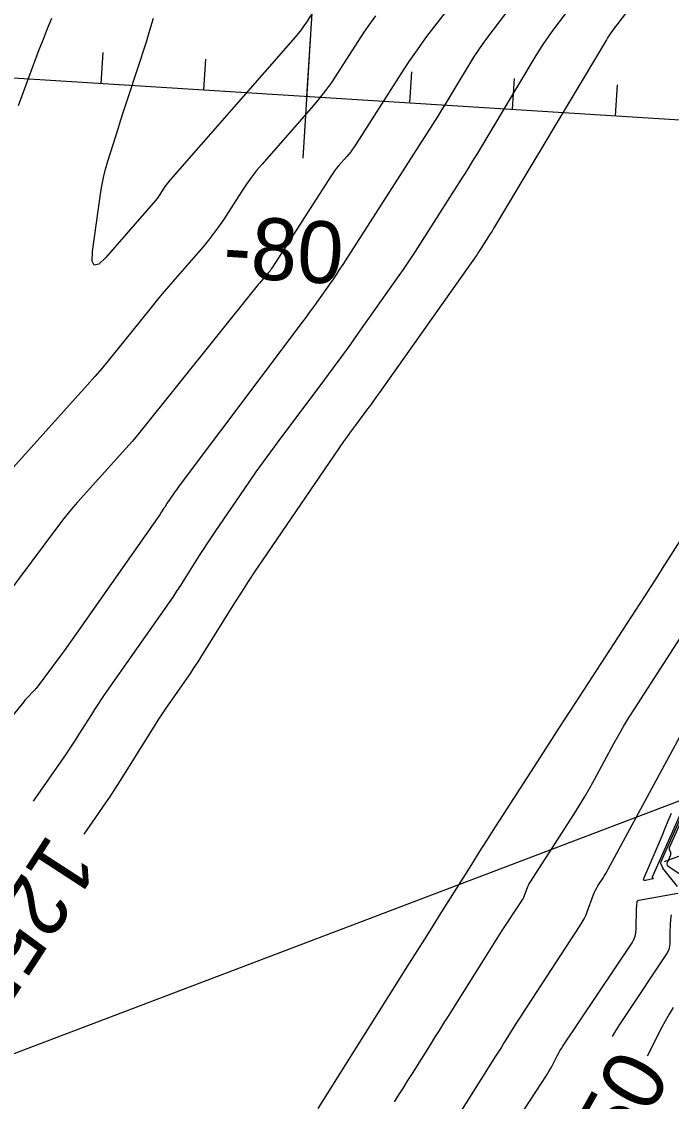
# Model space of a CAD drawing. Extents: x 658976 to 668726, y 639543 to 647196.
# Drawn here: x 661943.1 to 662006.1, y 641733.2 to 641838 of the extents above; entities that cross this region are included whole.
import ezdxf

# ---------------------------------------------------------------- set-up
doc = ezdxf.new("R2010")
doc.units = 0
for name, color, linetype in [('Ex_Contour Labels', 7, 'Continuous'), ('Ex_Major Contours', 7, 'Continuous'), ('Ex_Minor Contours', 7, 'Continuous'), ('R_Axis', 7, 'Continuous'), ('R_Axis Annot', 7, 'Continuous'), ('R_Grid', 7, 'Continuous'), ('R_Water', 7, 'Continuous')]:
    doc.layers.add(name, color=color, linetype=linetype)

msp = doc.modelspace()

# ---------------------------------------------------------------- linework, layer by layer
at = {"layer": 'Ex_Major Contours'}
for points in [[(662001.84, 641839.04), (662000.3, 641837.02), (662000.17, 641836.83), (662000.03, 641836.64), (661999.91, 641836.44), (661999.79, 641836.25), (661988.86, 641817.93), (661988.78, 641817.8), (661988.7, 641817.67), (661988.61, 641817.53), (661988.53, 641817.4), (661987.51, 641815.81), (661987.43, 641815.68), (661987.34, 641815.55), (661987.25, 641815.42), (661987.16, 641815.29), (661977.79, 641802.01), (661977.5, 641801.61), (661977.22, 641801.21), (661976.93, 641800.82), (661976.63, 641800.42), (661975.46, 641798.85), (661975.16, 641798.46), (661974.87, 641798.06), (661974.59, 641797.66), (661974.31, 641797.26), (661966.44, 641785.73), (661965.74, 641784.7), (661965.06, 641783.67), (661964.39, 641782.64), (661963.73, 641781.59), (661960.53, 641776.47), (661960.17, 641775.89), (661959.79, 641775.32), (661959.41, 641774.75), (661959.02, 641774.18), (661957.44, 641771.93), (661957.05, 641771.37), (661956.67, 641770.8), (661956.29, 641770.22), (661955.92, 641769.64), (661952.63, 641764.37), (661952.12, 641763.56), (661951.59, 641762.75), (661951.06, 641761.95), (661950.51, 641761.15), (661949.11, 641759.14)], [(661971.71, 641839.51), (661970.72, 641837.96), (661970.46, 641837.58), (661970.2, 641837.21), (661969.91, 641836.85), (661969.62, 641836.5), (661957.47, 641822.64), (661957.34, 641822.49), (661957.21, 641822.33), (661957.09, 641822.16), (661956.98, 641821.99), (661956.54, 641821.31), (661956.43, 641821.14), (661956.31, 641820.98), (661956.18, 641820.82), (661956.05, 641820.66), (661951.23, 641815.12), (661950.55, 641814.48), (661950.11, 641814.36), (661949.92, 641814.76), (661949.96, 641815.7), (661950.72, 641821.27), (661950.84, 641822.08), (661951.01, 641822.89), (661951.2, 641823.68), (661951.44, 641824.47), (661952.43, 641827.61), (661952.68, 641828.39), (661952.93, 641829.17), (661953.18, 641829.95), (661953.44, 641830.74), (661955.17, 641836.03), (661955.52, 641837.17), (661955.85, 641838.33)], [(661971.84, 641732.52), (661980.71, 641746.64), (661981.44, 641747.8), (661982.17, 641748.96), (661982.89, 641750.11), (661983.62, 641751.27), (661986.74, 641756.22), (661987.5, 641757.43), (661988.27, 641758.64), (661989.04, 641759.85), (661989.81, 641761.05), (661993.11, 641766.18), (661993.92, 641767.44), (661994.73, 641768.69), (661995.54, 641769.94), (661996.35, 641771.2), (662003.48, 641782.19), (662004.13, 641783.19), (662004.77, 641784.18), (662005.41, 641785.18), (662006.05, 641786.18), (662008.61, 641790.19)], [(662006.28, 641742.32), (662005.89, 641741.68), (662005.51, 641741.02), (662005.15, 641740.35), (662003.75, 641737.62)]]:
    msp.add_lwpolyline(points, dxfattribs=at)
at = {"layer": 'Ex_Minor Contours'}
for points in [[(661997.93, 641849.24), (661988.17, 641836.37), (661987.73, 641835.78), (661987.31, 641835.17), (661986.91, 641834.55), (661986.52, 641833.92), (661985, 641831.37), (661984.61, 641830.73), (661984.23, 641830.1), (661983.83, 641829.47), (661983.44, 641828.84), (661974.23, 641814.45), (661973.92, 641813.97), (661973.61, 641813.5), (661973.28, 641813.02), (661972.96, 641812.56), (661971.64, 641810.69), (661971.31, 641810.22), (661970.98, 641809.76), (661970.64, 641809.3), (661970.3, 641808.84), (661958.36, 641792.94), (661958.22, 641792.75), (661958.08, 641792.56), (661957.95, 641792.37), (661957.81, 641792.17), (661957.17, 641791.23), (661957.09, 641791.12), (661957.02, 641791.01), (661956.95, 641790.9), (661956.88, 641790.78), (661956.59, 641790.33), (661956.52, 641790.22), (661956.45, 641790.11), (661956.38, 641790), (661956.3, 641789.89), (661948.37, 641778.58), (661947.98, 641778.03), (661947.59, 641777.49), (661947.2, 641776.95), (661946.8, 641776.41), (661944.47, 641773.3), (661944.43, 641773.24), (661944.39, 641773.19), (661944.34, 641773.14), (661944.3, 641773.09), (661943.54, 641772.31), (661943.46, 641772.23), (661943.38, 641772.14), (661943.31, 641772.06), (661943.24, 641771.97), (661930.61, 641756.39)], [(661999.82, 641844.06), (661994.6, 641837.18), (661994.14, 641836.54), (661993.69, 641835.89), (661993.26, 641835.23), (661992.84, 641834.56), (661987.18, 641825.07), (661986.82, 641824.48), (661986.46, 641823.89), (661986.09, 641823.3), (661985.72, 641822.72), (661981.23, 641815.69), (661980.85, 641815.11), (661980.47, 641814.53), (661980.07, 641813.95), (661979.67, 641813.38), (661975.7, 641807.74), (661974.9, 641806.61), (661974.09, 641805.49), (661973.27, 641804.38), (661972.44, 641803.27), (661967.92, 641797.24), (661967.2, 641796.27), (661966.49, 641795.3), (661965.8, 641794.31), (661965.11, 641793.32), (661961.8, 641788.48), (661961.42, 641787.91), (661961.04, 641787.34), (661960.67, 641786.77), (661960.3, 641786.19), (661958.85, 641783.87), (661958.49, 641783.29), (661958.11, 641782.72), (661957.73, 641782.15), (661957.34, 641781.59), (661951.09, 641772.67), (661950.77, 641772.2), (661950.45, 641771.73), (661950.14, 641771.26), (661949.84, 641770.77), (661948.63, 641768.84), (661948.33, 641768.36), (661948.02, 641767.89), (661947.7, 641767.41), (661947.38, 641766.94), (661944.18, 641762.34)], [(661987.87, 641843.67), (661983.11, 641837.55), (661982.26, 641836.42), (661981.43, 641835.28), (661980.63, 641834.12), (661979.85, 641832.93), (661975.35, 641825.88), (661975.18, 641825.63), (661975, 641825.38), (661974.81, 641825.15), (661974.62, 641824.91), (661973.82, 641824), (661973.62, 641823.77), (661973.43, 641823.53), (661973.25, 641823.28), (661973.09, 641823.03), (661967.41, 641814.19), (661967.29, 641814.01), (661967.17, 641813.83), (661967.03, 641813.66), (661966.89, 641813.49), (661966.31, 641812.83), (661966.17, 641812.67), (661966.03, 641812.5), (661965.89, 641812.33), (661965.75, 641812.16), (661954.42, 641798.01), (661954.12, 641797.64), (661953.82, 641797.28), (661953.51, 641796.92), (661953.19, 641796.57), (661948.5, 641791.36), (661948.04, 641790.84), (661947.6, 641790.31), (661947.17, 641789.77), (661946.74, 641789.22), (661941.25, 641781.87)], [(661977.39, 641838.56), (661976.83, 641837.77), (661976.28, 641836.98), (661975.75, 641836.17), (661973.66, 641832.91), (661973.13, 641832.11), (661972.56, 641831.32), (661971.97, 641830.56), (661971.35, 641829.82), (661966.39, 641824.18), (661965.86, 641823.55), (661965.36, 641822.9), (661964.87, 641822.24), (661964.42, 641821.55), (661962.64, 641818.78), (661962.18, 641818.1), (661961.7, 641817.43), (661961.2, 641816.78), (661960.67, 641816.15), (661957.97, 641813.05), (661957.34, 641812.33), (661956.72, 641811.6), (661956.11, 641810.86), (661955.5, 641810.11), (661952.28, 641806.08), (661951.58, 641805.23), (661950.88, 641804.38), (661950.16, 641803.55), (661949.43, 641802.73), (661936.52, 641788.4)], [(661942.78, 641829.86), (661944.79, 641835.29), (661945.18, 641836.31), (661945.58, 641837.33), (661945.99, 641838.34)], [(661979.23, 641733.16), (661979.67, 641733.86), (661980.1, 641734.55), (661980.54, 641735.25), (661980.98, 641735.94), (661982.72, 641738.72), (661983.16, 641739.42), (661983.6, 641740.11), (661984.04, 641740.81), (661984.47, 641741.5), (661988.38, 641747.72), (661988.71, 641748.24), (661989.04, 641748.76), (661989.37, 641749.27), (661989.7, 641749.79), (661991.54, 641752.6), (661991.63, 641752.75), (661991.71, 641752.89), (661991.78, 641753.04), (661991.84, 641753.2), (661992.07, 641753.82), (661992.14, 641753.98), (661992.21, 641754.13), (661992.28, 641754.27), (661992.37, 641754.42), (661996.64, 641761.05), (661997.16, 641761.89), (661997.67, 641762.74), (661998.17, 641763.59), (661998.65, 641764.46), (662000.52, 641767.94), (662001, 641768.8), (662001.5, 641769.66), (662002.01, 641770.5), (662002.54, 641771.34), (662008.19, 641780.07)], [(661982.13, 641726.56), (661989.07, 641737.6), (661989.33, 641738), (661989.58, 641738.4), (661989.83, 641738.8), (661990.08, 641739.2), (661991.09, 641740.81), (661991.34, 641741.21), (661991.6, 641741.6), (661991.85, 641742), (661992.11, 641742.4), (661997.26, 641750.28), (661997.46, 641750.6), (661997.63, 641750.93), (661997.79, 641751.27), (661997.93, 641751.62), (661998.56, 641753.3), (661998.64, 641753.52), (661998.75, 641753.73), (661998.86, 641753.94), (661998.98, 641754.14), (661999.5, 641754.95), (661999.62, 641755.15), (661999.75, 641755.35), (661999.87, 641755.56), (661999.98, 641755.77), (662007.97, 641770.57)], [(662011.55, 641771.42), (662004.22, 641754.98), (662004.22, 641754.98), (662004.22, 641754.97), (662004.22, 641754.97), (662004.22, 641754.97), (662004.23, 641754.95), (662004.23, 641754.95), (662004.23, 641754.94), (662004.23, 641754.94), (662004.24, 641754.93), (662004.31, 641754.84), (662004.31, 641754.84), (662004.32, 641754.84), (662004.32, 641754.83), (662004.32, 641754.83), (662004.32, 641754.81), (662004.32, 641754.81), (662004.32, 641754.81), (662004.32, 641754.81), (662004.31, 641754.81), (662003.59, 641754.67), (662003.48, 641754.67), (662003.43, 641754.7), (662003.41, 641754.76), (662003.44, 641754.86), (662005.19, 641758.99), (662005.49, 641759.72), (662005.8, 641760.45), (662006.11, 641761.18)], [(662006.69, 641754.08), (662005.39, 641755.68), (662005.38, 641755.69), (662005.37, 641755.7), (662005.36, 641755.71), (662005.35, 641755.72), (662005.29, 641755.76), (662005.28, 641755.76), (662005.28, 641755.77), (662005.28, 641755.77), (662005.28, 641755.78), (662005.29, 641755.8), (662005.29, 641755.81), (662005.29, 641755.81), (662005.29, 641755.82), (662005.29, 641755.82), (662005.11, 641756.23), (662005.08, 641756.3), (662005.08, 641756.36), (662005.08, 641756.43), (662005.11, 641756.5), (662011.4, 641770.62)], [(662007.77, 641754.71), (662005.87, 641755.94), (662005.77, 641756.03), (662005.71, 641756.14), (662005.69, 641756.26), (662005.73, 641756.4), (662006.04, 641757.16), (662006.06, 641757.22), (662006.06, 641757.28), (662006.05, 641757.34), (662006.03, 641757.4), (662005.93, 641757.64), (662005.91, 641757.7), (662005.9, 641757.75), (662005.91, 641757.81), (662005.93, 641757.87), (662011.34, 641770.01)], [(661985.87, 641723.3), (661993.97, 641735.73), (661994.12, 641735.96), (661994.26, 641736.19), (661994.39, 641736.43), (661994.52, 641736.67), (661995.02, 641737.64), (661995.15, 641737.88), (661995.29, 641738.12), (661995.43, 641738.35), (661995.58, 641738.58), (662002.28, 641748.61), (662002.46, 641748.92), (662002.58, 641749.24), (662002.66, 641749.58), (662002.69, 641749.93), (662002.73, 641751.95), (662002.73, 641752.02), (662002.74, 641752.1), (662002.74, 641752.18), (662002.75, 641752.26), (662002.77, 641752.57), (662002.79, 641752.64), (662002.82, 641752.69), (662002.87, 641752.73), (662002.94, 641752.75), (662006.73, 641753.43)], [(662000.39, 641739.51), (662000.61, 641739.89), (662001.09, 641740.69), (662001.6, 641741.47), (662005.66, 641747.54), (662005.79, 641747.77), (662005.88, 641748), (662005.94, 641748.25), (662005.97, 641748.51), (662005.99, 641749.73), (662005.99, 641749.91), (662006, 641750.09), (662006.01, 641750.27), (662006.02, 641750.44), (662006.09, 641751.16), (662006.12, 641751.32)]]:
    msp.add_lwpolyline(points, dxfattribs=at)
at = {"layer": 'R_Axis'}
for p, q in [((661621.43, 641852.69), (663118.48, 641758.67)), ((661970.37, 641824.76), (661971.12, 641836.74)), ((661950.78, 641832), (661950.97, 641835)), ((661960.76, 641831.38), (661960.95, 641834.37)), ((661980.72, 641830.12), (661980.91, 641833.12)), ((661990.7, 641829.5), (661990.89, 641832.49)), ((662000.68, 641828.87), (662000.87, 641831.86))]:
    msp.add_line(p, q, dxfattribs=at)
at = {"layer": 'R_Grid'}
for p, q in [((661970.74, 641830.75), (661986.41, 642080.26)), ((661621.43, 641852.69), (663118.48, 641758.67))]:
    msp.add_line(p, q, dxfattribs=at)
at = {"layer": 'R_Water'}
for p, q in [((661564.22, 641594.16), (662140.69, 641813.25)), ((662005.43, 641756.49), (662142.47, 641808.58))]:
    msp.add_line(p, q, dxfattribs=at)

# ---------------------------------------------------------------- texts
at = {"layer": 'Ex_Contour Labels'}
for s, rotation, p in [('1255', 236.9844, (661945.69, 641759.37)), ('1250', 60.6069, (661997.36, 641720.17))]:
    msp.add_text(s, height=6, rotation=rotation, dxfattribs=at).set_placement(p)
at = {"layer": 'R_Axis Annot'}
msp.add_text('-80', height=6, rotation=356.4063, dxfattribs=at).set_placement((661962.52, 641813.23))

doc.saveas('drawing.dxf')
